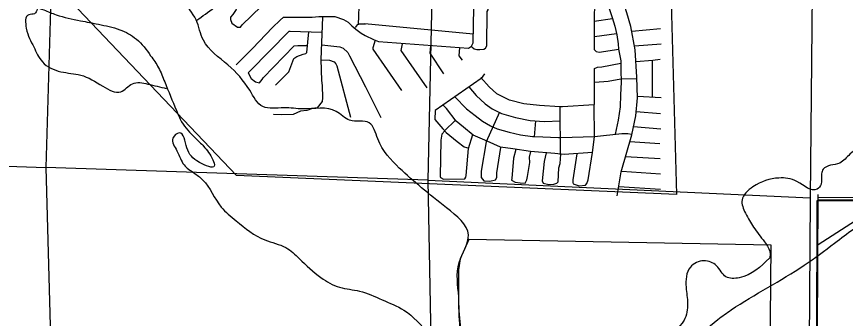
# Model space of a CAD drawing. Extents: x 408847 to 817539, y 923858 to 1151780.
# Drawn here: x 562155 to 573593, y 979703 to 983871 of the extents above; entities that cross this region are included whole.
import ezdxf

# ---------------------------------------------------------------- set-up
doc = ezdxf.new("R2010")
doc.units = 0
for name, color, linetype in [('Cities Incorporated Area', 7, 'Continuous'), ('Cities Incorporated Linear Boundaries', 7, 'Continuous'), ('County Boundary', 7, 'Continuous'), ('Lakes and Ponds', 7, 'Continuous'), ('Level 10', 7, 'Continuous'), ('Level 12', 7, 'Continuous'), ('Level 2', 7, 'Continuous'), ('Local Roads Paved', 7, 'Continuous'), ('Narrow River Creek and Branch and Slough', 7, 'Continuous'), ('National Forest', 7, 'Continuous'), ('Section Lines', 7, 'Continuous'), ('Township  and Range lines', 7, 'Continuous')]:
    doc.layers.add(name, color=color, linetype=linetype)

msp = doc.modelspace()

# ---------------------------------------------------------------- linework, layer by layer
at = {"layer": 'Cities Incorporated Area'}
msp.add_line((573206, 981335), (615530, 981117), dxfattribs=at)
at = {"layer": 'Cities Incorporated Linear Boundaries'}
for points in [[(567137, 973534), (573183, 973447), (573204, 981332), (576741, 981321), (637423, 980943), (637436, 1005786)], [(573198, 997398), (573172, 990225), (573133, 985222), (572793, 985236), (572780, 985890), (571131, 986060), (571262, 981414), (565188, 981675), (561997, 985039), (561238, 985183), (561016, 984359), (560963, 983599), (560545, 983626), (560545, 983128), (558682, 983181), (558643, 981898), (549356, 982120)]]:
    msp.add_lwpolyline(points, dxfattribs=at)
at = {"layer": 'County Boundary'}
msp.add_line((573205, 981378), (642276, 980861), dxfattribs=at)
msp.add_lwpolyline([(573213, 981412), (573056, 949104)], dxfattribs=at)
at = {"layer": 'Lakes and Ponds'}
for points in [[(568248, 979360), (568273, 979429), (568270, 979635), (568256, 980001), (568262, 980474), (568391, 980857), (568089, 981229), (567437, 981780), (567139, 982181), (567022, 982404), (566751, 982439), (566567, 982562), (566106, 982595), (565844, 982612), (565553, 982628), (565372, 982854), (565071, 983204), (564733, 983545), (564632, 983826), (564421, 984061), (564210, 984138), (564044, 984219), (563883, 984289), (563707, 984338), (563518, 984557), (563357, 984820), (563225, 985124), (563074, 985365), (562733, 985513), (562467, 985558), (562296, 985726), (562403, 985962), (562241, 985999), (562004, 985748), (561828, 985590), (561651, 985811), (561545, 985990)], [(560686, 985316), (560787, 985152), (560902, 985055), (561242, 985054), (561581, 984920), (561852, 984643), (562067, 984436), (562262, 984239), (562401, 984025), (562532, 983962), (562700, 983897), (563037, 983814), (563287, 983765), (563578, 983690), (563810, 983559), (564005, 983330), (564114, 983165), (564199, 982969), (564361, 982576), (564433, 982418), (564622, 982195), (564737, 982080), (564862, 981892), (564884, 981807), (564678, 981858), (564507, 982059), (564400, 982266), (564312, 982194), (564369, 982016), (564466, 981823), (564600, 981714), (564723, 981618), (564979, 981241), (565187, 981050), (565579, 980786), (565872, 980681), (566056, 980530), (566356, 980267), (566612, 980134), (566889, 980080), (567198, 979961), (567500, 979816), (567844, 979486)], [(574828, 983368), (574641, 983243), (574329, 982952), (574190, 982799), (574011, 982624), (573864, 982465), (573852, 982192), (573655, 981972), (573514, 981849), (573286, 981763), (573264, 981701), (573256, 981557), (573203, 981488), (572924, 981593), (572674, 981642), (572316, 981519), (572166, 981339), (572213, 981155), (572326, 980964), (572475, 980760), (572554, 980599), (572547, 980536)], [(567912, 978885), (568329, 978962), (568739, 978950), (569120, 978879), (569537, 978739), (569871, 978696), (570275, 978881), (570893, 979103), (571420, 979348), (571833, 979689), (572016, 979821), (573025, 980438), (573444, 980744), (573983, 981122), (574472, 981399), (574871, 981748)], [(572547, 980536), (572127, 980265), (571944, 980279), (571814, 980430), (571639, 980499), (571453, 980411), (571393, 980133), (571415, 979911), (571366, 979677), (571059, 979434), (570687, 979289), (570206, 979133), (569852, 978972), (569607, 978980), (569399, 978993), (569068, 979078), (568714, 979177), (568520, 979232), (568365, 979268), (568248, 979360)]]:
    msp.add_spline(points, degree=3, dxfattribs=at)
at = {"layer": 'Level 10'}
msp.add_line((615494, 981067), (573213, 981340), dxfattribs=at)
at = {"layer": 'Level 12'}
msp.add_line((573216, 980725), (574131, 981312), dxfattribs=at)
at = {"layer": 'Level 2'}
msp.add_line((615480, 981107), (573213, 981326), dxfattribs=at)
at = {"layer": 'Local Roads Paved'}
for p, q in [((566882, 984144), (566869, 983756)), ((570125, 983809), (570378, 983846)), ((568456, 983630), (566961, 983772)), ((570129, 983597), (570433, 983638)), ((570644, 983671), (571040, 983705)), ((570681, 983466), (571049, 983497)), ((570932, 982764), (570932, 983264)), ((566969, 982900), (567182, 982477)), ((570723, 982773), (571049, 982752)), ((569663, 981961), (569658, 982627)), ((570703, 982560), (571040, 982535)), ((568060, 982294), (568210, 982439)), ((569317, 982431), (569296, 982210)), ((570666, 982352), (571044, 982323)), ((570618, 982144), (571032, 982119)), ((570560, 981940), (571036, 981911)), ((570508, 981736), (571040, 981698)), ((570466, 981523), (571040, 981486))]:
    msp.add_line(p, q, dxfattribs=at)
for points in [[(565229, 984189), (565213, 984164), (565213, 984135), (565205, 984035), (565184, 983969), (565138, 983902), (565109, 983865), (565105, 983831), (565125, 983781), (565205, 983727), (565246, 983723), (565267, 983756), (565529, 984010), (565633, 984119), (565683, 984177)], [(566965, 983611), (567082, 983555), (567149, 983526), (568393, 983435), (568435, 983464), (568456, 983510), (568468, 984234)], [(568439, 983455), (568468, 983426), (568506, 983418), (568547, 983418), (568601, 983422), (568626, 983435), (568643, 983468), (568651, 983939), (568664, 983964), (568668, 984243)], [(570245, 984201), (570312, 984039), (570374, 983859), (570412, 983739), (570437, 983618), (570458, 983497), (570462, 983422), (570495, 983260), (570495, 983131), (570499, 982964), (570491, 982789), (570483, 982627), (570458, 982439), (570416, 982246)], [(570441, 981398), (570499, 981727), (570645, 982240), (570699, 982502), (570724, 982748), (570716, 983035), (570691, 983410), (570632, 983735), (570578, 983922), (570520, 984101), (570483, 984209)], [(570508, 984113), (570316, 984034), (570170, 984034), (570133, 983989), (570125, 983934), (570125, 983418), (570154, 983389), (570195, 983381), (570466, 983422)], [(565184, 983203), (565413, 983428), (565687, 983720), (565791, 983820), (565837, 983861), (565887, 983865), (565950, 983865), (566162, 983865), (566233, 983861), (566324, 983870), (566437, 983870), (566545, 983870), (566665, 983832), (566732, 983795), (566782, 983741), (566836, 983695), (566911, 983641), (566965, 983611)], [(566378, 983865), (566353, 983278), (566362, 982987), (566374, 982920)], [(566969, 983765), (566882, 983765), (566857, 983756), (566828, 983719)], [(566362, 983653), (565929, 983666), (565912, 983666), (565379, 983124), (565350, 983095), (565392, 983016), (565450, 982970), (565508, 982954), (565542, 983003), (565558, 983024), (565987, 983466), (566037, 983474), (566154, 983470)], [(565729, 982924), (565912, 983108), (565983, 983291), (566024, 983320), (566112, 983353), (566149, 983362), (566162, 983374), (566187, 983661)], [(567103, 983547), (567070, 983439), (567070, 983422), (567469, 982852)], [(567477, 983497), (567457, 983401), (567815, 982885)], [(566366, 983479), (566616, 983454), (566661, 983437), (566728, 983375), (566749, 983329), (566969, 982900)], [(567865, 983468), (567860, 983364), (568048, 983081)], [(568268, 983443), (568260, 983331), (568302, 983268)], [(566357, 983275), (566474, 983267), (566536, 983246), (566561, 983217), (566574, 983192), (566765, 982484)], [(570701, 983250), (570936, 983268), (571036, 983285)], [(570129, 982656), (570129, 983110), (570129, 983152), (570170, 983172), (570233, 983177), (570495, 983226)], [(568614, 983081), (568564, 983018), (567931, 982573), (567927, 982452), (568039, 982323), (568085, 982269), (568235, 982148), (568331, 982073), (568397, 982052)], [(569887, 981977), (569829, 981615), (569829, 981582), (569837, 981561), (569917, 981536), (570008, 981544), (570025, 981565), (570041, 981619), (570104, 981994), (570129, 982210), (570125, 982652), (569688, 982627), (569650, 982627), (569371, 982643), (569155, 982668), (568955, 982718), (568784, 982806), (568676, 982902), (568560, 983031)], [(566374, 982920), (566378, 982750), (566370, 982700), (566303, 982613), (566237, 982604), (566162, 982575), (566074, 982563), (565970, 982517), (565812, 982513), (565704, 982521), (565704, 982525)], [(570133, 982964), (570320, 982977), (570495, 983010), (570703, 983014)], [(568397, 982902), (568497, 982781), (568622, 982668), (568718, 982598), (568847, 982531), (569042, 982477), (569242, 982435), (569434, 982423), (569660, 982431)], [(568205, 982765), (568364, 982598), (568485, 982506), (568585, 982427), (568693, 982364), (568789, 982323), (568951, 982273), (569109, 982240), (569276, 982215), (569305, 982215), (569634, 982202), (569667, 982202), (570129, 982215), (570508, 982256), (570591, 982256), (570641, 982248)], [(570104, 981994), (569713, 981965), (569584, 981981), (569246, 982006), (569001, 982044), (568834, 982069), (568647, 982152), (568456, 982235), (568322, 982344), (568223, 982427), (568089, 982602), (568044, 982648)], [(568818, 982552), (568635, 982140), (568564, 981736), (568564, 981648), (568605, 981602), (568685, 981598), (568764, 981615), (568784, 981648), (568784, 981715), (568839, 982065)], [(568064, 982294), (568023, 982248), (568010, 982165), (568002, 981665), (568006, 981648), (568048, 981627), (568339, 981632), (568356, 981652), (568360, 981677), (568393, 982048), (568451, 982244)], [(569045, 982037), (569013, 981915), (568988, 981636), (568984, 981611), (569034, 981586), (569105, 981577), (569172, 981573), (569196, 981615), (569205, 981665), (569238, 981856), (569234, 981931), (569253, 982006)], [(569461, 981990), (569434, 981869), (569409, 981602), (569421, 981569), (569500, 981552), (569567, 981557), (569609, 981573), (569629, 981590), (569638, 981781), (569658, 981844), (569667, 981971)]]:
    msp.add_lwpolyline(points, dxfattribs=at)
at = {"layer": 'Narrow River Creek and Branch and Slough'}
for points in [[(564643, 983821), (564883, 983995), (565043, 984193), (565062, 984333), (565156, 984416), (565205, 984604), (565153, 984687), (565262, 984874), (565424, 985078), (565569, 985234), (565820, 985515), (566065, 985808), (566220, 986056), (566365, 986333), (566382, 986380)], [(562441, 983974), (562404, 983911), (562324, 983897), (562290, 983709), (562393, 983452), (562512, 983246), (562767, 983110), (563040, 983063), (563346, 982908), (563593, 982833), (563753, 982943), (563967, 982940), (564221, 982877)]]:
    msp.add_spline(points, degree=3, dxfattribs=at)
at = {"layer": 'National Forest'}
msp.add_lwpolyline([(572493, 972522), (572568, 980716), (568398, 980791), (568278, 980526), (568254, 980375), (568254, 979854), (568287, 979515), (568623, 979513), (568751, 979513), (568962, 979513), (568958, 979306), (568952, 979222), (568952, 979128), (568933, 978141), (570450, 975254), (570713, 975254), (572028, 972528), (572493, 972522)], dxfattribs=at)
at = {"layer": 'Section Lines'}
for p, q in [((562719, 987171), (562558, 981789)), ((567950, 986903), (567830, 981612)), ((562558, 981789), (562702, 976539))]:
    msp.add_line(p, q, dxfattribs=at)
msp.add_lwpolyline([(567830, 981612), (567928, 976462)], dxfattribs=at)
at = {"layer": 'Township  and Range lines'}
for p, q in [((557268, 981963), (562558, 981789)), ((567830, 981614), (562558, 981789)), ((567830, 981612), (573106, 981366))]:
    msp.add_line(p, q, dxfattribs=at)
for points in [[(573156, 986563), (573106, 981366)], [(573106, 981366), (573071, 975977)]]:
    msp.add_lwpolyline(points, dxfattribs=at)

doc.saveas('drawing.dxf')
